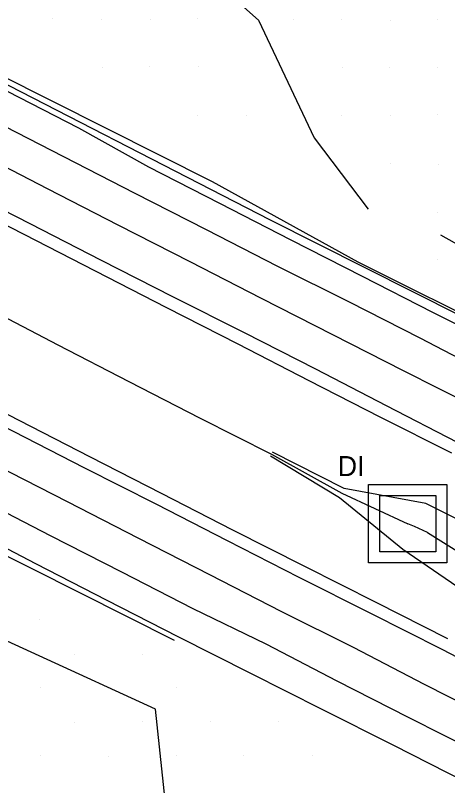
# Model space of a CAD drawing. Extents: x 1602514 to 1609837, y 863887 to 871157.
# Drawn here: x 1606808.8 to 1606943.7, y 866034.1 to 866274.3 of the extents above; entities that cross this region are included whole.
import ezdxf

# ---------------------------------------------------------------- set-up
doc = ezdxf.new("R2010")
doc.units = 0
for name, color, linetype in [('Drainage-Structures', 7, 'Continuous'), ('Survey-Centerline', 7, 'Continuous'), ('Survey-Edge of pavement', 7, 'Continuous'), ('Survey-Flow line', 7, 'Continuous'), ('Survey-Ridge Lines', 7, 'Continuous'), ('Survey-Safety', 7, 'Continuous'), ('Survey-Shoulders', 7, 'Continuous'), ('Survey-Spot dirt', 7, 'Continuous'), ('Survey-Vegetation trees', 7, 'Continuous')]:
    doc.layers.add(name, color=color, linetype=linetype)

msp = doc.modelspace()

# ---------------------------------------------------------------- linework, layer by layer
at = {"layer": 'Drainage-Structures'}
for p, q in [((1606919.05, 866128), (1606943.55, 866128)), ((1606919.05, 866103.5), (1606919.05, 866128)), ((1606919.05, 866128), (1606943.55, 866128)), ((1606919.05, 866103.5), (1606919.05, 866128)), ((1606943.55, 866128), (1606943.55, 866103.5)), ((1606943.55, 866128), (1606943.55, 866103.5)), ((1606922.55, 866124.5), (1606940.05, 866124.5)), ((1606922.55, 866107), (1606922.55, 866124.5)), ((1606922.55, 866124.5), (1606940.05, 866124.5)), ((1606922.55, 866107), (1606922.55, 866124.5)), ((1606940.05, 866124.5), (1606940.05, 866107)), ((1606940.05, 866124.5), (1606940.05, 866107)), ((1606940.05, 866107), (1606922.55, 866107)), ((1606940.05, 866107), (1606922.55, 866107)), ((1606943.55, 866103.5), (1606919.05, 866103.5)), ((1606943.55, 866103.5), (1606919.05, 866103.5))]:
    msp.add_line(p, q, dxfattribs=at)
at = {"layer": 'Survey-Centerline'}
for points in [[(1607219.63, 866016.4), (1607197.33, 866027.66), (1607175.04, 866038.96), (1607152.74, 866050.22), (1607130.49, 866061.58), (1607108.18, 866072.85), (1607085.88, 866084.11), (1607063.69, 866095.6), (1607041.39, 866106.87), (1607019.22, 866118.4), (1606996.89, 866129.62), (1606974.59, 866140.88), (1606952.28, 866152.15), (1606929.96, 866163.38), (1606907.9, 866174.62), (1606885.65, 866186.01), (1606863.4, 866197.4), (1606841.16, 866208.8), (1606818.91, 866220.19), (1606796.66, 866231.58), (1606774.45, 866243.03), (1606752.19, 866254.39), (1606729.92, 866265.74), (1606707.12, 866277.42)], [(1607219.63, 866016.4), (1607197.33, 866027.66), (1607175.04, 866038.96), (1607152.74, 866050.22), (1607130.49, 866061.58), (1607108.18, 866072.85), (1607085.88, 866084.11), (1607063.69, 866095.6), (1607041.39, 866106.87), (1607019.22, 866118.4), (1606996.89, 866129.62), (1606974.59, 866140.88), (1606952.28, 866152.15), (1606929.96, 866163.38), (1606907.9, 866174.62), (1606885.65, 866186.01), (1606863.4, 866197.4), (1606841.16, 866208.8), (1606818.91, 866220.19), (1606796.66, 866231.58), (1606774.45, 866243.03), (1606752.19, 866254.39), (1606729.92, 866265.74), (1606707.12, 866277.42)], [(1606958.85, 866054.31), (1606936.55, 866065.57), (1606914.39, 866077.11), (1606892.05, 866088.31), (1606869.58, 866099.76), (1606847.33, 866111.15), (1606825.08, 866122.53), (1606802.85, 866133.94), (1606780.39, 866144.91), (1606758.14, 866156.3), (1606735.92, 866167.76), (1606713.39, 866178.59), (1606691.13, 866189.94), (1606669.36, 866200.9)], [(1606958.85, 866054.31), (1606936.55, 866065.57), (1606914.39, 866077.11), (1606892.05, 866088.31), (1606869.58, 866099.76), (1606847.33, 866111.15), (1606825.08, 866122.53), (1606802.85, 866133.94), (1606780.39, 866144.91), (1606758.14, 866156.3), (1606735.92, 866167.76), (1606713.39, 866178.59), (1606691.13, 866189.94), (1606669.36, 866200.9)]]:
    msp.add_lwpolyline(points, dxfattribs=at)
at = {"layer": 'Survey-Edge of pavement'}
for points in [[(1606679.52, 866277.96), (1606701.74, 866266.51), (1606724.38, 866254.91), (1606746.64, 866243.56), (1606768.91, 866232.2), (1606791.12, 866220.75), (1606813.37, 866209.36), (1606835.62, 866197.97), (1606857.86, 866186.57), (1606880.23, 866175.42), (1606902.48, 866164.03), (1606924.55, 866152.66), (1606946.74, 866141.17)], [(1606679.52, 866277.96), (1606701.74, 866266.51), (1606724.38, 866254.91), (1606746.64, 866243.56), (1606768.91, 866232.2), (1606791.12, 866220.75), (1606813.37, 866209.36), (1606835.62, 866197.97), (1606857.86, 866186.57), (1606880.23, 866175.42), (1606902.48, 866164.03), (1606924.55, 866152.66), (1606946.74, 866141.17)], [(1607224.84, 866026.69), (1607202.53, 866037.96), (1607180.25, 866049.26), (1607158.05, 866060.74), (1607135.64, 866071.79), (1607113.34, 866083.05), (1607091.03, 866094.32), (1607068.72, 866105.56), (1607046.41, 866116.82), (1607024.24, 866128.35), (1607001.92, 866139.57), (1606979.62, 866150.84), (1606957.31, 866162.1), (1606935.13, 866173.61), (1606913.12, 866184.83), (1606890.75, 866195.97), (1606868.5, 866207.36), (1606846.26, 866218.76), (1606824.01, 866230.15), (1606801.76, 866241.53), (1606779.55, 866252.99), (1606757.28, 866264.35), (1606735.02, 866275.7)], [(1607224.84, 866026.69), (1607202.53, 866037.96), (1607180.25, 866049.26), (1607158.05, 866060.74), (1607135.64, 866071.79), (1607113.34, 866083.05), (1607091.03, 866094.32), (1607068.72, 866105.56), (1607046.41, 866116.82), (1607024.24, 866128.35), (1607001.92, 866139.57), (1606979.62, 866150.84), (1606957.31, 866162.1), (1606935.13, 866173.61), (1606913.12, 866184.83), (1606890.75, 866195.97), (1606868.5, 866207.36), (1606846.26, 866218.76), (1606824.01, 866230.15), (1606801.76, 866241.53), (1606779.55, 866252.99), (1606757.28, 866264.35), (1606735.02, 866275.7)], [(1606964.25, 866064.99), (1606942.08, 866076.53), (1606919.78, 866087.79), (1606897.46, 866099.02), (1606875.05, 866110.44), (1606852.8, 866121.83), (1606830.49, 866133.09), (1606808.25, 866144.5), (1606785.91, 866155.7), (1606763.66, 866167.09), (1606741.33, 866178.32), (1606719.06, 866189.67), (1606696.8, 866201.02), (1606674.71, 866211.74), (1606652.31, 866222.83)], [(1606964.25, 866064.99), (1606942.08, 866076.53), (1606919.78, 866087.79), (1606897.46, 866099.02), (1606875.05, 866110.44), (1606852.8, 866121.83), (1606830.49, 866133.09), (1606808.25, 866144.5), (1606785.91, 866155.7), (1606763.66, 866167.09), (1606741.33, 866178.32), (1606719.06, 866189.67), (1606696.8, 866201.02), (1606674.71, 866211.74), (1606652.31, 866222.83)], [(1606664.13, 866190.29), (1606685.61, 866179.15), (1606708.07, 866168.18), (1606730.5, 866157.15), (1606752.86, 866145.99), (1606775.11, 866134.6), (1606797.51, 866123.51), (1606819.75, 866112.11), (1606842, 866100.72), (1606864.25, 866089.33), (1606886.98, 866078.28), (1606909.13, 866066.71), (1606931.44, 866055.45), (1606953.74, 866044.18)], [(1606664.13, 866190.29), (1606685.61, 866179.15), (1606708.07, 866168.18), (1606730.5, 866157.15), (1606752.86, 866145.99), (1606775.11, 866134.6), (1606797.51, 866123.51), (1606819.75, 866112.11), (1606842, 866100.72), (1606864.25, 866089.33), (1606886.98, 866078.28), (1606909.13, 866066.71), (1606931.44, 866055.45), (1606953.74, 866044.18)]]:
    msp.add_lwpolyline(points, dxfattribs=at)
at = {"layer": 'Survey-Flow line'}
for points in [[(1606598.68, 866283.29), (1606621.49, 866272.97), (1606643.8, 866261.55), (1606666, 866250.44), (1606688.04, 866239.52), (1606710.54, 866229.06), (1606732.96, 866216.98), (1606755.28, 866205.6), (1606777.51, 866194.14), (1606799.89, 866183.1), (1606822.08, 866171.58), (1606844.26, 866160.08), (1606866.5, 866148.69), (1606888.8, 866137.47), (1606910.7, 866125.29), (1606931.3, 866115.75)], [(1606598.68, 866283.29), (1606621.49, 866272.97), (1606643.8, 866261.55), (1606666, 866250.44), (1606688.04, 866239.52), (1606710.54, 866229.06), (1606732.96, 866216.98), (1606755.28, 866205.6), (1606777.51, 866194.14), (1606799.89, 866183.1), (1606822.08, 866171.58), (1606844.26, 866160.08), (1606866.5, 866148.69), (1606888.8, 866137.47), (1606910.7, 866125.29), (1606931.3, 866115.75)], [(1606972.98, 866184.44), (1606960.38, 866195.19), (1606941.67, 866205.74)], [(1606972.98, 866184.44), (1606960.38, 866195.19), (1606941.67, 866205.74)], [(1606937.51, 866112.99), (1606933.38, 866114.89), (1606931.3, 866115.75)], [(1606937.51, 866112.99), (1606933.38, 866114.89), (1606931.3, 866115.75)], [(1606937.51, 866112.99), (1606954.93, 866102.09), (1606976.59, 866089.61), (1606999.02, 866078.34), (1607023.63, 866071.52), (1607046, 866060.37), (1607068.29, 866049.15), (1607090.3, 866037.6), (1607112.07, 866025.14), (1607134.21, 866013.59), (1607156.49, 866002.34), (1607178.6, 865990.71), (1607200.87, 865979.32), (1607223.45, 865968.15), (1607245.21, 865955.96), (1607267.12, 865944.3), (1607288.94, 865931.89), (1607317.55, 865917.16)], [(1606937.51, 866112.99), (1606954.93, 866102.09), (1606976.59, 866089.61), (1606999.02, 866078.34), (1607023.63, 866071.52), (1607046, 866060.37), (1607068.29, 866049.15), (1607090.3, 866037.6), (1607112.07, 866025.14), (1607134.21, 866013.59), (1607156.49, 866002.34), (1607178.6, 865990.71), (1607200.87, 865979.32), (1607223.45, 865968.15), (1607245.21, 865955.96), (1607267.12, 865944.3), (1607288.94, 865931.89), (1607317.55, 865917.16)]]:
    msp.add_lwpolyline(points, dxfattribs=at)
at = {"layer": 'Survey-Ridge Lines'}
for points in [[(1606309.61, 866518.25), (1606336.32, 866502.07), (1606361.12, 866488.41), (1606388.88, 866471.53), (1606417.69, 866454.35), (1606445.69, 866440.82), (1606479.94, 866420.31), (1606584.83, 866367.03), (1606786.81, 866264.41), (1606870.28, 866222.48), (1606915.7, 866197.46), (1606961.21, 866174.76), (1606984.19, 866162.68), (1607006.66, 866151.58), (1607032.61, 866140.47), (1607055.37, 866127.99), (1607073.56, 866118.59), (1607097.74, 866105.82), (1607116.91, 866094.48), (1607139.13, 866083.05)], [(1606309.61, 866518.25), (1606336.32, 866502.07), (1606361.12, 866488.41), (1606388.88, 866471.53), (1606417.69, 866454.35), (1606445.69, 866440.82), (1606479.94, 866420.31), (1606584.83, 866367.03), (1606786.81, 866264.41), (1606870.28, 866222.48), (1606915.7, 866197.46), (1606961.21, 866174.76), (1606984.19, 866162.68), (1607006.66, 866151.58), (1607032.61, 866140.47), (1607055.37, 866127.99), (1607073.56, 866118.59), (1607097.74, 866105.82), (1607116.91, 866094.48), (1607139.13, 866083.05)], [(1606705.95, 866391.04), (1606749.91, 866371.86), (1606804.54, 866336.96), (1606852.5, 866301.52), (1606884.69, 866272.84), (1606902.13, 866236.07), (1606918.95, 866213.85)], [(1606705.95, 866391.04), (1606749.91, 866371.86), (1606804.54, 866336.96), (1606852.5, 866301.52), (1606884.69, 866272.84), (1606902.13, 866236.07), (1606918.95, 866213.85)], [(1607320.36, 865922.59), (1607291.75, 865937.32), (1607269.54, 865949.08), (1607247.63, 865960.74), (1607225.51, 865972.1), (1607202.89, 865983.28), (1607180.61, 865994.68), (1607158.5, 866006.31), (1607136.23, 866017.56), (1607114.1, 866029.11), (1607092.31, 866041.57), (1607070.3, 866053.12), (1607048.05, 866064.32), (1607025.64, 866075.5), (1607003.82, 866087.55), (1606981.26, 866098.89), (1606959.31, 866110.77), (1606936.99, 866122.04), (1606911.43, 866126.75), (1606889.13, 866138.11)], [(1607320.36, 865922.59), (1607291.75, 865937.32), (1607269.54, 865949.08), (1607247.63, 865960.74), (1607225.51, 865972.1), (1607202.89, 865983.28), (1607180.61, 865994.68), (1607158.5, 866006.31), (1607136.23, 866017.56), (1607114.1, 866029.11), (1607092.31, 866041.57), (1607070.3, 866053.12), (1607048.05, 866064.32), (1607025.64, 866075.5), (1607003.82, 866087.55), (1606981.26, 866098.89), (1606959.31, 866110.77), (1606936.99, 866122.04), (1606911.43, 866126.75), (1606889.13, 866138.11)], [(1607314.76, 865911.72), (1607286.15, 865926.45), (1607264.7, 865939.51), (1607242.79, 865951.17), (1607221.39, 865964.2), (1607198.85, 865975.34), (1607176.59, 865986.73), (1607154.48, 865998.37), (1607132.21, 866009.61), (1607110.05, 866021.18), (1607088.29, 866033.62), (1607066.28, 866045.17), (1607043.96, 866056.41), (1607021.62, 866067.55), (1606994.24, 866069.12), (1606971.93, 866080.32), (1606950.55, 866093.41), (1606929.77, 866107.74), (1606909.96, 866123.83), (1606888.47, 866136.82)], [(1607314.76, 865911.72), (1607286.15, 865926.45), (1607264.7, 865939.51), (1607242.79, 865951.17), (1607221.39, 865964.2), (1607198.85, 865975.34), (1607176.59, 865986.73), (1607154.48, 865998.37), (1607132.21, 866009.61), (1607110.05, 866021.18), (1607088.29, 866033.62), (1607066.28, 866045.17), (1607043.96, 866056.41), (1607021.62, 866067.55), (1606994.24, 866069.12), (1606971.93, 866080.32), (1606950.55, 866093.41), (1606929.77, 866107.74), (1606909.96, 866123.83), (1606888.47, 866136.82)]]:
    msp.add_lwpolyline(points, dxfattribs=at)
at = {"layer": 'Survey-Safety'}
for points in [[(1606461.71, 866429.07), (1606498.95, 866409.93), (1606571.22, 866372.66), (1606643.89, 866335.62), (1606710.17, 866301.71), (1606788.24, 866261.93), (1606888.38, 866210.5), (1606977.39, 866165.76), (1607063.34, 866122.4)], [(1606461.71, 866429.07), (1606498.95, 866409.93), (1606571.22, 866372.66), (1606643.89, 866335.62), (1606710.17, 866301.71), (1606788.24, 866261.93), (1606888.38, 866210.5), (1606977.39, 866165.76), (1607063.34, 866122.4)], [(1606858.49, 866079.37), (1606754.46, 866131.61), (1606620.04, 866199.84), (1606475.44, 866273.19), (1606354.02, 866337.22)], [(1606858.49, 866079.37), (1606754.46, 866131.61), (1606620.04, 866199.84), (1606475.44, 866273.19), (1606354.02, 866337.22)]]:
    msp.add_lwpolyline(points, dxfattribs=at)
at = {"layer": 'Survey-Shoulders'}
for points in [[(1607229.23, 866035.39), (1607206.94, 866046.68), (1607184.64, 866057.95), (1607162.43, 866069.4), (1607140.09, 866080.6), (1607117.79, 866091.87), (1607095.49, 866103.13), (1607073.31, 866114.65), (1607050.81, 866125.52), (1607028.42, 866136.62), (1607006.09, 866147.84), (1606983.79, 866159.11), (1606961.49, 866170.37), (1606939.17, 866181.6), (1606917.2, 866192.8), (1606894.95, 866204.18), (1606872.7, 866215.57), (1606850.46, 866226.98), (1606828.61, 866239.14), (1606806.36, 866250.52), (1606784.15, 866261.98), (1606761.88, 866273.34), (1606739.62, 866284.69)], [(1607229.23, 866035.39), (1607206.94, 866046.68), (1607184.64, 866057.95), (1607162.43, 866069.4), (1607140.09, 866080.6), (1607117.79, 866091.87), (1607095.49, 866103.13), (1607073.31, 866114.65), (1607050.81, 866125.52), (1607028.42, 866136.62), (1607006.09, 866147.84), (1606983.79, 866159.11), (1606961.49, 866170.37), (1606939.17, 866181.6), (1606917.2, 866192.8), (1606894.95, 866204.18), (1606872.7, 866215.57), (1606850.46, 866226.98), (1606828.61, 866239.14), (1606806.36, 866250.52), (1606784.15, 866261.98), (1606761.88, 866273.34), (1606739.62, 866284.69)], [(1606945.03, 866137.78), (1606922.71, 866149.02), (1606900.57, 866160.3), (1606878.33, 866171.72), (1606856.09, 866183.11), (1606833.85, 866194.51), (1606811.6, 866205.9), (1606789.35, 866217.29), (1606767.14, 866228.74), (1606744.87, 866240.1), (1606722.61, 866251.45), (1606700.02, 866263.02), (1606677.73, 866274.34)], [(1606945.03, 866137.78), (1606922.71, 866149.02), (1606900.57, 866160.3), (1606878.33, 866171.72), (1606856.09, 866183.11), (1606833.85, 866194.51), (1606811.6, 866205.9), (1606789.35, 866217.29), (1606767.14, 866228.74), (1606744.87, 866240.1), (1606722.61, 866251.45), (1606700.02, 866263.02), (1606677.73, 866274.34)], [(1606943.77, 866079.86), (1606921.47, 866091.13), (1606899.14, 866102.36), (1606876.75, 866113.77), (1606854.5, 866125.16), (1606832.26, 866136.55), (1606810.02, 866147.95), (1606787.77, 866159.34), (1606765.52, 866170.72), (1606743.31, 866182.18), (1606721.04, 866193.54), (1606698.78, 866204.89), (1606676.45, 866215.26), (1606654.05, 866226.36)], [(1606943.77, 866079.86), (1606921.47, 866091.13), (1606899.14, 866102.36), (1606876.75, 866113.77), (1606854.5, 866125.16), (1606832.26, 866136.55), (1606810.02, 866147.95), (1606787.77, 866159.34), (1606765.52, 866170.72), (1606743.31, 866182.18), (1606721.04, 866193.54), (1606698.78, 866204.89), (1606676.45, 866215.26), (1606654.05, 866226.36)], [(1606949.25, 866035.29), (1606926.94, 866046.55), (1606904.64, 866057.82), (1606882.32, 866069.05), (1606859.7, 866080.44), (1606837.45, 866091.83), (1606815.2, 866103.22), (1606793.05, 866114.8), (1606770.75, 866126.09), (1606748.5, 866137.48), (1606726.29, 866148.93), (1606703.84, 866159.93), (1606681.58, 866171.28), (1606660.07, 866182.07)], [(1606949.25, 866035.29), (1606926.94, 866046.55), (1606904.64, 866057.82), (1606882.32, 866069.05), (1606859.7, 866080.44), (1606837.45, 866091.83), (1606815.2, 866103.22), (1606793.05, 866114.8), (1606770.75, 866126.09), (1606748.5, 866137.48), (1606726.29, 866148.93), (1606703.84, 866159.93), (1606681.58, 866171.28), (1606660.07, 866182.07)]]:
    msp.add_lwpolyline(points, dxfattribs=at)
at = {"layer": 'Survey-Spot dirt'}
for p, q in [((1606820.46, 866273.33), (1606820.46, 866273.33)), ((1606820.46, 866273.33), (1606820.46, 866273.33)), ((1606835.87, 866273.16), (1606835.87, 866273.16)), ((1606835.87, 866273.16), (1606835.87, 866273.16)), ((1606850.94, 866273.05), (1606850.94, 866273.05)), ((1606850.94, 866273.05), (1606850.94, 866273.05)), ((1606865.77, 866273.28), (1606865.77, 866273.28)), ((1606865.77, 866273.28), (1606865.77, 866273.28)), ((1606895.72, 866272.94), (1606895.72, 866272.94)), ((1606895.72, 866272.94), (1606895.72, 866272.94)), ((1606910.58, 866272.94), (1606910.58, 866272.94)), ((1606910.58, 866272.94), (1606910.58, 866272.94)), ((1606925.92, 866272.82), (1606925.92, 866272.82)), ((1606925.92, 866272.82), (1606925.92, 866272.82)), ((1606940.74, 866273), (1606940.74, 866273)), ((1606940.74, 866273), (1606940.74, 866273)), ((1606835.95, 866257.99), (1606835.95, 866257.99)), ((1606835.95, 866257.99), (1606835.95, 866257.99)), ((1606850.8, 866258.24), (1606850.8, 866258.24)), ((1606850.8, 866258.24), (1606850.8, 866258.24)), ((1606865.9, 866258.27), (1606865.9, 866258.27)), ((1606865.9, 866258.27), (1606865.9, 866258.27)), ((1606910.89, 866258.03), (1606910.89, 866258.03)), ((1606910.89, 866258.03), (1606910.89, 866258.03)), ((1606925.56, 866258.11), (1606925.56, 866258.11)), ((1606925.56, 866258.11), (1606925.56, 866258.11)), ((1606940.72, 866258.08), (1606940.72, 866258.08)), ((1606940.72, 866258.08), (1606940.72, 866258.08)), ((1606865.61, 866243.14), (1606865.61, 866243.14)), ((1606865.61, 866243.14), (1606865.61, 866243.14)), ((1606880.84, 866243.01), (1606880.84, 866243.01)), ((1606880.84, 866243.01), (1606880.84, 866243.01)), ((1606910.56, 866243.13), (1606910.56, 866243.13)), ((1606910.56, 866243.13), (1606910.56, 866243.13)), ((1606925.84, 866243.19), (1606925.84, 866243.19)), ((1606925.84, 866243.19), (1606925.84, 866243.19)), ((1606940.6, 866243.24), (1606940.6, 866243.24)), ((1606940.6, 866243.24), (1606940.6, 866243.24)), ((1606925.84, 866228.03), (1606925.84, 866228.03)), ((1606925.84, 866228.03), (1606925.84, 866228.03)), ((1606940.77, 866227.82), (1606940.77, 866227.82)), ((1606940.77, 866227.82), (1606940.77, 866227.82)), ((1606940.67, 866212.96), (1606940.67, 866212.96)), ((1606940.67, 866212.96), (1606940.67, 866212.96)), ((1606940.59, 866198.11), (1606940.59, 866198.11)), ((1606940.59, 866198.11), (1606940.59, 866198.11)), ((1606816.43, 866085.76), (1606816.43, 866085.76)), ((1606816.43, 866085.76), (1606816.43, 866085.76)), ((1606827.2, 866075.07), (1606827.2, 866075.07)), ((1606827.2, 866075.07), (1606827.2, 866075.07)), ((1606848.52, 866074.95), (1606848.52, 866074.95)), ((1606848.52, 866074.95), (1606848.52, 866074.95)), ((1606816.69, 866064.65), (1606816.69, 866064.65)), ((1606816.69, 866064.65), (1606816.69, 866064.65)), ((1606837.75, 866064.51), (1606837.75, 866064.51)), ((1606837.75, 866064.51), (1606837.75, 866064.51)), ((1606859.01, 866064.61), (1606859.01, 866064.61)), ((1606859.01, 866064.61), (1606859.01, 866064.61)), ((1606827.28, 866053.74), (1606827.28, 866053.74)), ((1606827.28, 866053.74), (1606827.28, 866053.74)), ((1606848.51, 866053.97), (1606848.51, 866053.97)), ((1606848.51, 866053.97), (1606848.51, 866053.97)), ((1606869.61, 866054.04), (1606869.61, 866054.04)), ((1606869.61, 866054.04), (1606869.61, 866054.04)), ((1606890.89, 866054), (1606890.89, 866054)), ((1606890.89, 866054), (1606890.89, 866054)), ((1606816.67, 866043.31), (1606816.67, 866043.31)), ((1606816.67, 866043.31), (1606816.67, 866043.31)), ((1606837.81, 866043.12), (1606837.81, 866043.12)), ((1606837.81, 866043.12), (1606837.81, 866043.12)), ((1606859.06, 866043.3), (1606859.06, 866043.3)), ((1606859.06, 866043.3), (1606859.06, 866043.3)), ((1606880.13, 866043.49), (1606880.13, 866043.49)), ((1606880.13, 866043.49), (1606880.13, 866043.49)), ((1606901.42, 866043.55), (1606901.42, 866043.55)), ((1606901.42, 866043.55), (1606901.42, 866043.55))]:
    msp.add_line(p, q, dxfattribs=at)
at = {"layer": 'Survey-Vegetation trees'}
msp.add_lwpolyline([(1605868.24, 866270.35), (1605917, 866264.25), (1606013.01, 866150.65), (1606159.29, 865970.73), (1606288.82, 865873.91), (1606519.68, 865754.98), (1606525.78, 865726.01), (1606624.06, 865677.98), (1606673.59, 865661.97), (1606653.02, 865637.57), (1606750.54, 865552.19), (1606932.64, 865405.81), (1606897.48, 865634.77), (1606852.53, 866057.89), (1606634.62, 866157.76), (1606377.05, 866304.34), (1606183.52, 866423.27), (1605933.61, 866558.21), (1605731.71, 866735.08)], dxfattribs=at)
msp.add_lwpolyline([(1605868.24, 866270.35), (1605917, 866264.25), (1606013.01, 866150.65), (1606159.29, 865970.73), (1606288.82, 865873.91), (1606519.68, 865754.98), (1606525.78, 865726.01), (1606624.06, 865677.98), (1606673.59, 865661.97), (1606653.02, 865637.57), (1606750.54, 865552.19), (1606932.64, 865405.81), (1606897.48, 865634.77), (1606852.53, 866057.89), (1606634.62, 866157.76), (1606377.05, 866304.34), (1606183.52, 866423.27), (1605933.61, 866558.21), (1605731.71, 866735.08)], dxfattribs=at)

# ---------------------------------------------------------------- texts
at = {"layer": 'Drainage-Structures'}
msp.add_text('DI', height=6.25, dxfattribs=at).set_placement((1606909.45, 866130.6))
msp.add_text('DI', height=6.25, dxfattribs=at).set_placement((1606909.45, 866130.6))

doc.saveas('drawing.dxf')
